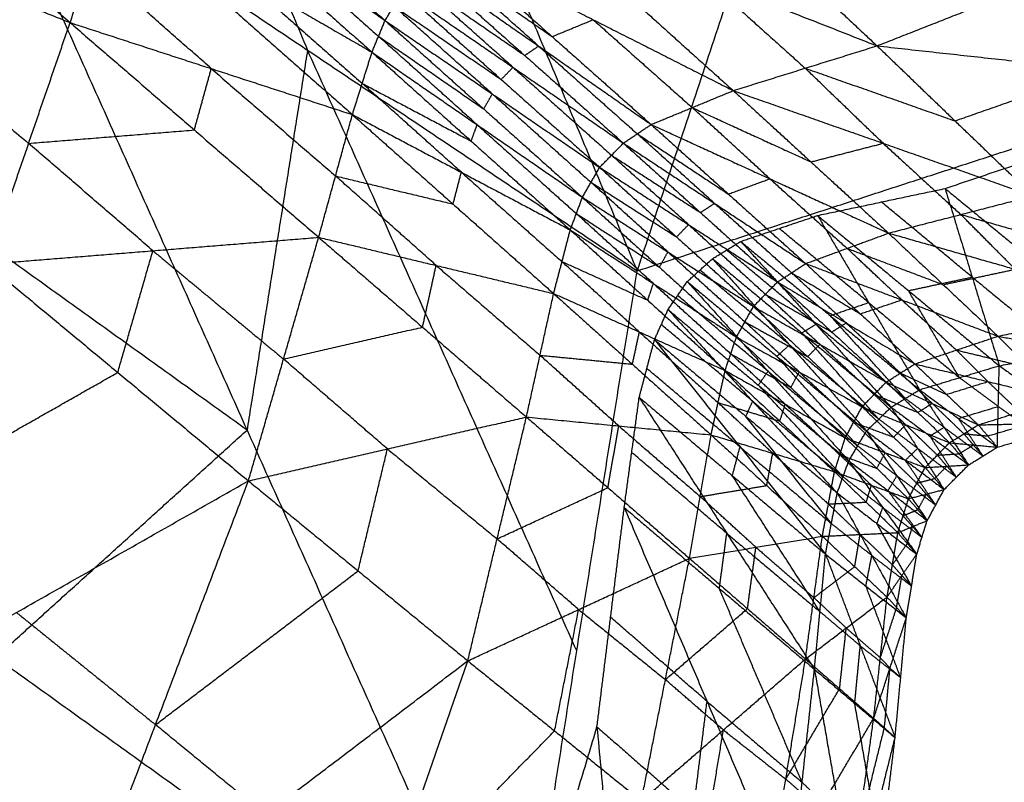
# Model space of a CAD drawing. Header units: millimetres. Extents: x -106 to 110, y -96 to 120.
# Tile 638 of 656: x 81.21 to 82.67, y -57.43 to -56.29. Entities that reach past the tile are written whole.
import ezdxf

# ---------------------------------------------------------------- set-up
doc = ezdxf.new("R2010")
doc.units = ezdxf.units.MM
doc.header["$MEASUREMENT"] = 0
doc.layers.add('Default', color=7, linetype='Continuous', true_color=0x000000)

msp = doc.modelspace()

# ---------------------------------------------------------------- linework, layer by layer
at = {"layer": 'Default'}
for points in [[(81.4567, -55.0645, 10.5381), (81.7917, -55.8657, 11.6171), (82.1266, -56.6668, 12.6961)], [(80.3951, -55.5309, 13.6493), (80.84, -55.9146, 13.741), (81.2849, -56.2982, 13.8326)], [(81.3023, -55.5378, 11.2684), (81.4698, -55.9384, 11.8079), (81.6373, -56.339, 12.3474)], [(82.1266, -56.6668, 12.6961), (82.3005, -56.1441, 11.8864), (82.4744, -55.6213, 11.0768)], [(82.4744, -55.6213, 11.0768), (82.8529, -55.9643, 11.4569), (83.2313, -56.3073, 11.837)], [(80.2327, -55.8738, 13.6708), (80.7588, -56.086, 13.7517), (81.2849, -56.2982, 13.8326)], [(81.4001, -55.9829, 13.8633), (81.5762, -56.139, 13.8646), (81.7524, -56.2952, 13.866)], [(81.1479, -56.0111, 11.9987), (81.5475, -56.9032, 11.9248), (81.9471, -57.7952, 11.851)], [(81.1479, -56.0111, 11.9987), (81.6373, -56.339, 12.3474), (82.1266, -56.6668, 12.6961)], [(81.3791, -56.0281, 13.8573), (81.556, -56.1851, 13.8569), (81.733, -56.3421, 13.8564)], [(81.3791, -56.0281, 13.8573), (81.5657, -56.1616, 13.8617), (81.7524, -56.2952, 13.866)], [(82.1839, -56.0534, 13.8178), (82.3332, -56.193, 13.771), (82.4826, -56.3327, 13.7242)], [(80.7588, -56.086, 13.7517), (80.9911, -56.2817, 13.7892), (81.2234, -56.4775, 13.8266)], [(81.2849, -56.2982, 13.8326), (81.3151, -56.2084, 13.8396), (81.3454, -56.1185, 13.8465)], [(81.3454, -56.1185, 13.8465), (81.5247, -56.2767, 13.842), (81.7039, -56.4348, 13.8374)], [(81.3454, -56.1185, 13.8465), (81.5392, -56.2303, 13.8514), (81.733, -56.3421, 13.8564)], [(81.9733, -56.1326, 13.8525), (82.1212, -56.2659, 13.817), (82.2692, -56.3992, 13.7816)], [(81.9733, -56.1326, 13.8525), (82.2279, -56.2326, 13.7884), (82.4826, -56.3327, 13.7242)], [(81.5657, -56.1616, 13.8617), (81.6542, -56.2401, 13.8614), (81.7427, -56.3186, 13.8612)], [(82.4826, -56.3327, 13.7242), (82.6948, -56.2492, 13.6763), (82.9071, -56.1657, 13.6284)], [(81.8534, -56.1885, 13.8702), (82.0004, -56.319, 13.8404), (82.1473, -56.4495, 13.8107)], [(81.8534, -56.1885, 13.8702), (82.0613, -56.2939, 13.8259), (82.2692, -56.3992, 13.7816)], [(81.8333, -56.2025, 13.8718), (81.9168, -56.2608, 13.8561), (82.0004, -56.319, 13.8404)], [(81.9803, -56.333, 13.842), (81.9068, -56.2678, 13.8569), (81.8333, -56.2025, 13.8718)], [(81.4944, -56.3665, 13.835), (81.4048, -56.2875, 13.8373), (81.3151, -56.2084, 13.8396)], [(81.8132, -56.2166, 13.8734), (81.9597, -56.3469, 13.8449), (82.1061, -56.4772, 13.8164)], [(81.8132, -56.2166, 13.8734), (81.9803, -56.333, 13.842), (82.1473, -56.4495, 13.8107)], [(81.5392, -56.2303, 13.8514), (81.6288, -56.3094, 13.8492), (81.7185, -56.3885, 13.8469)], [(81.7959, -56.2343, 13.873), (81.8778, -56.2906, 13.8589), (81.9597, -56.3469, 13.8449)], [(81.9423, -56.3646, 13.8444), (81.8691, -56.2994, 13.8587), (81.7959, -56.2343, 13.873)], [(82.2279, -56.2326, 13.7884), (82.3019, -56.2993, 13.7706), (82.3759, -56.3659, 13.7529)], [(81.7524, -56.2952, 13.866), (81.7654, -56.2736, 13.8692), (81.7785, -56.252, 13.8725)], [(81.7785, -56.252, 13.8725), (81.9247, -56.3826, 13.8442), (82.0709, -56.5131, 13.8159)], [(81.7785, -56.252, 13.8725), (81.9423, -56.3646, 13.8444), (82.1061, -56.4772, 13.8164)], [(81.7654, -56.2736, 13.8692), (81.8451, -56.3281, 13.8567), (81.9247, -56.3826, 13.8442)], [(81.9116, -56.4041, 13.8409), (81.8385, -56.3389, 13.8551), (81.7654, -56.2736, 13.8692)], [(81.1619, -56.6567, 13.8205), (81.2234, -56.4775, 13.8266), (81.2849, -56.2982, 13.8326)], [(81.2849, -56.2982, 13.8326), (81.4693, -56.4576, 13.8204), (81.6538, -56.617, 13.8082)], [(81.2849, -56.2982, 13.8326), (81.4944, -56.3665, 13.835), (81.7039, -56.4348, 13.8374)], [(81.733, -56.3421, 13.8564), (81.7427, -56.3186, 13.8612), (81.7524, -56.2952, 13.866)], [(81.7524, -56.2952, 13.866), (81.8988, -56.4264, 13.8366), (82.0453, -56.5576, 13.8073)], [(81.7524, -56.2952, 13.866), (81.9116, -56.4041, 13.8409), (82.0709, -56.5131, 13.8159)], [(82.0004, -56.319, 13.8404), (82.0308, -56.3064, 13.8332), (82.0613, -56.2939, 13.8259)], [(82.0613, -56.2939, 13.8259), (82.1348, -56.3591, 13.811), (82.2083, -56.4244, 13.7961)], [(82.1266, -56.6668, 12.6961), (82.679, -56.4871, 12.2666), (83.2313, -56.3073, 11.837)], [(81.7427, -56.3186, 13.8612), (81.8207, -56.3725, 13.8489), (81.8988, -56.4264, 13.8366)], [(81.8891, -56.4499, 13.8318), (81.8159, -56.3842, 13.8465), (81.7427, -56.3186, 13.8612)], [(81.9597, -56.3469, 13.8449), (81.97, -56.34, 13.8435), (81.9803, -56.333, 13.842)], [(81.9803, -56.333, 13.842), (82.0535, -56.3982, 13.8278), (82.1267, -56.4633, 13.8135)], [(82.2692, -56.3992, 13.7816), (82.3759, -56.3659, 13.7529), (82.4826, -56.3327, 13.7242)], [(82.4826, -56.3327, 13.7242), (82.5983, -56.4441, 13.6516), (82.7141, -56.5555, 13.5791)], [(82.4826, -56.3327, 13.7242), (82.8123, -56.369, 13.5826), (83.1421, -56.4054, 13.4411)], [(81.5475, -56.9032, 11.9248), (81.1614, -56.6259, 11.6504), (80.7752, -56.3487, 11.3759)], [(81.6373, -56.339, 12.3474), (81.5924, -56.6211, 12.1361), (81.5475, -56.9032, 11.9248)], [(82.0369, -57.231, 12.2736), (81.8371, -56.785, 12.3105), (81.6373, -56.339, 12.3474)], [(81.7039, -56.4348, 13.8374), (81.7185, -56.3885, 13.8469), (81.733, -56.3421, 13.8564)], [(81.733, -56.3421, 13.8564), (81.8801, -56.4741, 13.8252), (82.0273, -56.606, 13.7939)], [(81.733, -56.3421, 13.8564), (81.8891, -56.4499, 13.8318), (82.0453, -56.5576, 13.8073)], [(81.4693, -56.4576, 13.8204), (81.4819, -56.4121, 13.8277), (81.4944, -56.3665, 13.835)], [(81.4944, -56.3665, 13.835), (81.5866, -56.4462, 13.8289), (81.6789, -56.5259, 13.8228)], [(81.9247, -56.3826, 13.8442), (81.9335, -56.3736, 13.8443), (81.9423, -56.3646, 13.8444)], [(81.9423, -56.3646, 13.8444), (82.0154, -56.4299, 13.8303), (82.0885, -56.4951, 13.8161)], [(82.3759, -56.3659, 13.7529), (82.4871, -56.405, 13.7022), (82.5983, -56.4441, 13.6516)], [(82.4916, -56.4774, 13.6803), (82.4338, -56.4217, 13.7166), (82.3759, -56.3659, 13.7529)], [(82.5983, -56.4441, 13.6516), (82.7053, -56.4066, 13.6171), (82.8123, -56.369, 13.5826)], [(81.7185, -56.3885, 13.8469), (81.7993, -56.4313, 13.836), (81.8801, -56.4741, 13.8252)], [(81.8656, -56.5204, 13.8157), (81.792, -56.4544, 13.8313), (81.7185, -56.3885, 13.8469)], [(81.8988, -56.4264, 13.8366), (81.9052, -56.4153, 13.8388), (81.9116, -56.4041, 13.8409)], [(81.9116, -56.4041, 13.8409), (81.9849, -56.4697, 13.8263), (82.0581, -56.5354, 13.8116)], [(82.1473, -56.4495, 13.8107), (82.2083, -56.4244, 13.7961), (82.2692, -56.3992, 13.7816)], [(82.2692, -56.3992, 13.7816), (82.3845, -56.505, 13.7208), (82.4997, -56.6108, 13.6601)], [(82.2692, -56.3992, 13.7816), (82.4916, -56.4774, 13.6803), (82.7141, -56.5555, 13.5791)], [(82.2083, -56.4244, 13.7961), (82.2964, -56.4647, 13.7585), (82.3845, -56.505, 13.7208)], [(82.3235, -56.5301, 13.7354), (82.2659, -56.4772, 13.7657), (82.2083, -56.4244, 13.7961)], [(82.5836, -56.5445, 12.3183), (82.7786, -56.4788, 12.1685), (82.9737, -56.413, 12.0188)], [(81.6538, -56.617, 13.8082), (81.6789, -56.5259, 13.8228), (81.7039, -56.4348, 13.8374)], [(81.7039, -56.4348, 13.8374), (81.8533, -56.5676, 13.8018), (82.0026, -56.7005, 13.7662)], [(81.7039, -56.4348, 13.8374), (81.8656, -56.5204, 13.8157), (82.0273, -56.606, 13.7939)], [(81.8801, -56.4741, 13.8252), (81.8846, -56.462, 13.8285), (81.8891, -56.4499, 13.8318)], [(81.8891, -56.4499, 13.8318), (81.9627, -56.5158, 13.8162), (82.0363, -56.5818, 13.8006)], [(82.1061, -56.4772, 13.8164), (82.1267, -56.4633, 13.8135), (82.1473, -56.4495, 13.8107)], [(82.1473, -56.4495, 13.8107), (82.262, -56.5528, 13.7559), (82.3767, -56.656, 13.7011)], [(82.1473, -56.4495, 13.8107), (82.3235, -56.5301, 13.7354), (82.4997, -56.6108, 13.6601)], [(81.2234, -56.4775, 13.8266), (81.3464, -56.4676, 13.8235), (81.4693, -56.4576, 13.8204)], [(82.1267, -56.4633, 13.8135), (82.1944, -56.508, 13.7847), (82.262, -56.5528, 13.7559)], [(82.2414, -56.5666, 13.7587), (82.1841, -56.515, 13.7861), (82.1267, -56.4633, 13.8135)], [(81.4078, -56.6369, 13.8144), (81.3156, -56.5572, 13.8205), (81.2234, -56.4775, 13.8266)], [(82.0709, -56.5131, 13.8159), (82.0885, -56.4951, 13.8161), (82.1061, -56.4772, 13.8164)], [(82.1061, -56.4772, 13.8164), (82.2205, -56.5802, 13.7629), (82.3348, -56.6833, 13.7095)], [(82.1061, -56.4772, 13.8164), (82.2414, -56.5666, 13.7587), (82.3767, -56.656, 13.7011)], [(82.3845, -56.505, 13.7208), (82.4381, -56.4912, 13.7006), (82.4916, -56.4774, 13.6803)], [(82.4916, -56.4774, 13.6803), (82.5493, -56.5302, 13.6499), (82.6069, -56.5831, 13.6196)], [(82.0885, -56.4951, 13.8161), (82.1545, -56.5377, 13.7895), (82.2205, -56.5802, 13.7629)], [(82.2029, -56.5982, 13.7627), (82.1457, -56.5467, 13.7894), (82.0885, -56.4951, 13.8161)], [(81.6789, -56.5259, 13.8228), (81.7661, -56.5468, 13.8123), (81.8533, -56.5676, 13.8018)], [(81.8282, -56.6587, 13.7872), (81.7536, -56.5923, 13.805), (81.6789, -56.5259, 13.8228)], [(81.8533, -56.5676, 13.8018), (81.8595, -56.544, 13.8087), (81.8656, -56.5204, 13.8157)], [(81.8656, -56.5204, 13.8157), (81.9403, -56.5868, 13.7979), (82.015, -56.6532, 13.78)], [(82.0453, -56.5576, 13.8073), (82.0581, -56.5354, 13.8116), (82.0709, -56.5131, 13.8159)], [(82.0709, -56.5131, 13.8159), (82.185, -56.6164, 13.7628), (82.2991, -56.7197, 13.7096)], [(82.0709, -56.5131, 13.8159), (82.2029, -56.5982, 13.7627), (82.3348, -56.6833, 13.7095)], [(82.0581, -56.5354, 13.8116), (82.1216, -56.5759, 13.7872), (82.185, -56.6164, 13.7628)], [(82.1722, -56.6387, 13.7585), (82.1151, -56.587, 13.785), (82.0581, -56.5354, 13.8116)], [(82.262, -56.5528, 13.7559), (82.2928, -56.5414, 13.7456), (82.3235, -56.5301, 13.7354)], [(82.3235, -56.5301, 13.7354), (82.3809, -56.5818, 13.708), (82.4382, -56.6334, 13.6806)], [(82.3944, -56.5846, 12.4845), (82.489, -56.5645, 12.4014), (82.5836, -56.5445, 12.3183)], [(82.4997, -56.6108, 13.6601), (82.6069, -56.5831, 13.6196), (82.7141, -56.5555, 13.5791)], [(82.5836, -56.5445, 12.3183), (82.6238, -56.676, 12.5515), (82.664, -56.8076, 12.7848)], [(82.5836, -56.5445, 12.3183), (82.7236, -56.6595, 12.4708), (82.8635, -56.7744, 12.6233)], [(82.0273, -56.606, 13.7939), (82.0363, -56.5818, 13.8006), (82.0453, -56.5576, 13.8073)], [(82.0453, -56.5576, 13.8073), (82.1596, -56.6614, 13.7532), (82.2739, -56.7652, 13.6991)], [(82.0453, -56.5576, 13.8073), (82.1722, -56.6387, 13.7585), (82.2991, -56.7197, 13.7096)], [(82.2205, -56.5802, 13.7629), (82.2309, -56.5734, 13.7608), (82.2414, -56.5666, 13.7587)], [(82.2414, -56.5666, 13.7587), (82.2986, -56.6181, 13.732), (82.3557, -56.6697, 13.7053)], [(82.6238, -56.676, 12.5515), (82.5564, -56.6203, 12.4765), (82.489, -56.5645, 12.4014)], [(82.0363, -56.5818, 13.8006), (82.0979, -56.6216, 13.7769), (82.1596, -56.6614, 13.7532)], [(82.1506, -56.6856, 13.7465), (82.0934, -56.6337, 13.7736), (82.0363, -56.5818, 13.8006)], [(82.2802, -56.6231, 12.5717), (82.3373, -56.6038, 12.5281), (82.3944, -56.5846, 12.4845)], [(82.3944, -56.5846, 12.4845), (82.4701, -56.7139, 12.6762), (82.5457, -56.8433, 12.8678)], [(82.3944, -56.5846, 12.4845), (82.5292, -56.6961, 12.6346), (82.664, -56.8076, 12.7848)], [(82.6069, -56.5831, 13.6196), (82.7009, -56.61, 13.5542), (82.7949, -56.6368, 13.4888)], [(82.6877, -56.6644, 13.5293), (82.6473, -56.6238, 13.5745), (82.6069, -56.5831, 13.6196)], [(82.185, -56.6164, 13.7628), (82.1939, -56.6073, 13.7627), (82.2029, -56.5982, 13.7627)], [(82.2029, -56.5982, 13.7627), (82.2599, -56.6498, 13.7361), (82.317, -56.7015, 13.7096)], [(82.0026, -56.7005, 13.7662), (82.015, -56.6532, 13.78), (82.0273, -56.606, 13.7939)], [(82.0273, -56.606, 13.7939), (82.1422, -56.7104, 13.738), (82.2571, -56.8147, 13.6822)], [(82.0273, -56.606, 13.7939), (82.1506, -56.6856, 13.7465), (82.2739, -56.7652, 13.6991)], [(82.4701, -56.7139, 12.6762), (82.4037, -56.6589, 12.6021), (82.3373, -56.6038, 12.5281)], [(82.3767, -56.656, 13.7011), (82.4382, -56.6334, 13.6806), (82.4997, -56.6108, 13.6601)], [(82.4997, -56.6108, 13.6601), (82.5809, -56.6873, 13.5813), (82.662, -56.7639, 13.5025)], [(82.4997, -56.6108, 13.6601), (82.6877, -56.6644, 13.5293), (82.8757, -56.7181, 13.3986)], [(81.1619, -56.6567, 13.8205), (81.4078, -56.6369, 13.8144), (81.6538, -56.617, 13.8082)], [(81.5496, -56.9786, 13.7692), (81.6017, -56.7978, 13.7887), (81.6538, -56.617, 13.8082)], [(81.6538, -56.617, 13.8082), (81.808, -56.7504, 13.7639), (81.9622, -56.8838, 13.7196)], [(81.6538, -56.617, 13.8082), (81.8282, -56.6587, 13.7872), (82.0026, -56.7005, 13.7662)], [(82.2384, -56.6487, 12.5931), (82.2593, -56.6359, 12.5824), (82.2802, -56.6231, 12.5717)], [(82.2802, -56.6231, 12.5717), (82.3919, -56.7461, 12.7292), (82.5035, -56.8692, 12.8868)], [(82.2802, -56.6231, 12.5717), (82.413, -56.7332, 12.7198), (82.5457, -56.8433, 12.8678)], [(81.3557, -56.8176, 13.7949), (81.3818, -56.7273, 13.8046), (81.4078, -56.6369, 13.8144)], [(81.4078, -56.6369, 13.8144), (81.5048, -56.7173, 13.8016), (81.6017, -56.7978, 13.7887)], [(82.1596, -56.6614, 13.7532), (82.1659, -56.65, 13.7558), (82.1722, -56.6387, 13.7585)], [(82.1722, -56.6387, 13.7585), (82.2294, -56.6906, 13.7314), (82.2865, -56.7425, 13.7044)], [(82.3919, -56.7461, 12.7292), (82.3256, -56.691, 12.6558), (82.2593, -56.6359, 12.5824)], [(82.4382, -56.6334, 13.6806), (82.5096, -56.6603, 13.6309), (82.5809, -56.6873, 13.5813)], [(82.5194, -56.7099, 13.6018), (82.4788, -56.6717, 13.6412), (82.4382, -56.6334, 13.6806)], [(81.1619, -56.6567, 13.8205), (81.3557, -56.8176, 13.7949), (81.5496, -56.9786, 13.7692)], [(81.808, -56.7504, 13.7639), (81.8181, -56.7046, 13.7756), (81.8282, -56.6587, 13.7872)], [(81.8282, -56.6587, 13.7872), (81.9053, -56.7254, 13.765), (81.9824, -56.7921, 13.7429)], [(82.015, -56.6532, 13.78), (82.0786, -56.6818, 13.759), (82.1422, -56.7104, 13.738)], [(82.1299, -56.7576, 13.7242), (82.0724, -56.7054, 13.7521), (82.015, -56.6532, 13.78)], [(82.2009, -56.6827, 12.6021), (82.2197, -56.6657, 12.5976), (82.2384, -56.6487, 12.5931)], [(82.2384, -56.6487, 12.5931), (82.3527, -56.7766, 12.7428), (82.4669, -56.9046, 12.8925)], [(82.2384, -56.6487, 12.5931), (82.371, -56.7589, 12.7399), (82.5035, -56.8692, 12.8868)], [(82.3348, -56.6833, 13.7095), (82.3557, -56.6697, 13.7053), (82.3767, -56.656, 13.7011)], [(82.3767, -56.656, 13.7011), (82.4577, -56.7305, 13.6282), (82.5387, -56.805, 13.5552)], [(82.3767, -56.656, 13.7011), (82.5194, -56.7099, 13.6018), (82.662, -56.7639, 13.5025)], [(81.9471, -57.7952, 11.851), (82.0369, -57.231, 12.2736), (82.1266, -56.6668, 12.6961)], [(82.3527, -56.7766, 12.7428), (82.2862, -56.7212, 12.6702), (82.2197, -56.6657, 12.5976)], [(82.3557, -56.6697, 13.7053), (82.4067, -56.7001, 13.6667), (82.4577, -56.7305, 13.6282)], [(82.4367, -56.7441, 13.6323), (82.3962, -56.7069, 13.6688), (82.3557, -56.6697, 13.7053)], [(82.5809, -56.6873, 13.5813), (82.6343, -56.6759, 13.5553), (82.6877, -56.6644, 13.5293)], [(80.4024, -56.6862, 10.753), (81.0616, -57.5177, 11.1652), (81.7208, -58.3491, 11.5774)], [(80.4024, -56.6862, 10.753), (81.1748, -57.2407, 11.302), (81.9471, -57.7952, 11.851)], [(82.1422, -56.7104, 13.738), (82.1464, -56.698, 13.7423), (82.1506, -56.6856, 13.7465)], [(82.1506, -56.6856, 13.7465), (82.2081, -56.7378, 13.7186), (82.2655, -56.79, 13.6906)], [(82.1724, -56.7243, 12.5947), (82.1866, -56.7035, 12.5984), (82.2009, -56.6827, 12.6021)], [(82.2009, -56.6827, 12.6021), (82.3208, -56.8158, 12.7416), (82.4407, -56.9489, 12.8811)], [(82.2009, -56.6827, 12.6021), (82.3339, -56.7937, 12.7473), (82.4669, -56.9046, 12.8925)], [(82.2991, -56.7197, 13.7096), (82.317, -56.7015, 13.7096), (82.3348, -56.6833, 13.7095)], [(82.3348, -56.6833, 13.7095), (82.4156, -56.7576, 13.6378), (82.4963, -56.8319, 13.5662)], [(82.3348, -56.6833, 13.7095), (82.4367, -56.7441, 13.6323), (82.5387, -56.805, 13.5552)], [(82.5292, -56.6961, 12.6346), (82.5765, -56.6861, 12.5931), (82.6238, -56.676, 12.5515)], [(82.6238, -56.676, 12.5515), (82.6938, -56.7335, 12.6278), (82.7638, -56.791, 12.704)], [(81.9622, -56.8838, 13.7196), (81.9824, -56.7921, 13.7429), (82.0026, -56.7005, 13.7662)], [(82.0026, -56.7005, 13.7662), (82.1194, -56.8054, 13.7059), (82.2362, -56.9103, 13.6456)], [(82.0026, -56.7005, 13.7662), (82.1299, -56.7576, 13.7242), (82.2571, -56.8147, 13.6822)], [(82.317, -56.7015, 13.7096), (82.3663, -56.7295, 13.6737), (82.4156, -56.7576, 13.6378)], [(82.3977, -56.7758, 13.6379), (82.3573, -56.7387, 13.6737), (82.317, -56.7015, 13.7096)], [(82.6049, -56.8254, 12.8263), (82.567, -56.7608, 12.7305), (82.5292, -56.6961, 12.6346)], [(82.3208, -56.8158, 12.7416), (82.2537, -56.7596, 12.67), (82.1866, -56.7035, 12.5984)], [(82.413, -56.7332, 12.7198), (82.4415, -56.7236, 12.698), (82.4701, -56.7139, 12.6762)], [(82.4577, -56.7305, 13.6282), (82.4885, -56.7202, 13.615), (82.5194, -56.7099, 13.6018)], [(82.4701, -56.7139, 12.6762), (82.5375, -56.7697, 12.7512), (82.6049, -56.8254, 12.8263)], [(82.5194, -56.7099, 13.6018), (82.5599, -56.7472, 13.5653), (82.6004, -56.7844, 13.5288)], [(82.1523, -56.7689, 12.5754), (82.1623, -56.7466, 12.585), (82.1724, -56.7243, 12.5947)], [(82.1724, -56.7243, 12.5947), (82.2979, -56.8604, 12.7263), (82.4235, -56.9966, 12.858)], [(82.1724, -56.7243, 12.5947), (82.3065, -56.8366, 12.7379), (82.4407, -56.9489, 12.8811)], [(82.2739, -56.7652, 13.6991), (82.2865, -56.7425, 13.7044), (82.2991, -56.7197, 13.7096)], [(82.2991, -56.7197, 13.7096), (82.3797, -56.7942, 13.6384), (82.4604, -56.8686, 13.5671)], [(82.2991, -56.7197, 13.7096), (82.3977, -56.7758, 13.6379), (82.4963, -56.8319, 13.5662)], [(82.662, -56.7639, 13.5025), (82.7689, -56.741, 13.4506), (82.8757, -56.7181, 13.3986)], [(82.2865, -56.7425, 13.7044), (82.3331, -56.7683, 13.6714), (82.3797, -56.7942, 13.6384)], [(82.3671, -56.8169, 13.6331), (82.3268, -56.7797, 13.6687), (82.2865, -56.7425, 13.7044)], [(82.371, -56.7589, 12.7399), (82.3814, -56.7525, 12.7346), (82.3919, -56.7461, 12.7292)], [(82.3919, -56.7461, 12.7292), (82.4583, -56.8012, 12.8033), (82.5246, -56.8562, 12.8773)], [(82.5246, -56.8562, 12.8773), (82.4688, -56.7947, 12.7985), (82.413, -56.7332, 12.7198)], [(82.4156, -56.7576, 13.6378), (82.4261, -56.7509, 13.6351), (82.4367, -56.7441, 13.6323)], [(82.4367, -56.7441, 13.6323), (82.4771, -56.7813, 13.5965), (82.5175, -56.8185, 13.5607)], [(81.6017, -56.7978, 13.7887), (81.7048, -56.7741, 13.7763), (81.808, -56.7504, 13.7639)], [(82.1194, -56.8054, 13.7059), (82.1247, -56.7815, 13.715), (82.1299, -56.7576, 13.7242)], [(82.1299, -56.7576, 13.7242), (82.1883, -56.8101, 13.694), (82.2467, -56.8625, 13.6639)], [(82.2979, -56.8604, 12.7263), (82.2301, -56.8035, 12.6557), (82.1623, -56.7466, 12.585)], [(82.4852, -56.8869, 12.8896), (82.4281, -56.8229, 12.8148), (82.371, -56.7589, 12.7399)], [(82.1296, -56.8546, 12.5213), (82.1409, -56.8118, 12.5483), (82.1523, -56.7689, 12.5754)], [(82.1523, -56.7689, 12.5754), (82.2792, -56.9282, 12.6875), (82.4061, -57.0874, 12.7997)], [(82.1523, -56.7689, 12.5754), (82.2879, -56.8828, 12.7167), (82.4235, -56.9966, 12.858)], [(82.2571, -56.8147, 13.6822), (82.2655, -56.79, 13.6906), (82.2739, -56.7652, 13.6991)], [(82.2739, -56.7652, 13.6991), (82.3547, -56.84, 13.6271), (82.4354, -56.9148, 13.5551)], [(82.2739, -56.7652, 13.6991), (82.3671, -56.8169, 13.6331), (82.4604, -56.8686, 13.5671)], [(82.5387, -56.805, 13.5552), (82.6004, -56.7844, 13.5288), (82.662, -56.7639, 13.5025)], [(82.662, -56.7639, 13.5025), (82.7089, -56.8106, 13.4131), (82.7557, -56.8573, 13.3237)], [(82.662, -56.7639, 13.5025), (82.8146, -56.7913, 13.3509), (82.9672, -56.8187, 13.1992)], [(82.664, -56.8076, 12.7848), (82.7638, -56.791, 12.704), (82.8635, -56.7744, 12.6233)], [(82.2655, -56.79, 13.6906), (82.3101, -56.815, 13.6589), (82.3547, -56.84, 13.6271)], [(82.3463, -56.8648, 13.6186), (82.3059, -56.8274, 13.6546), (82.2655, -56.79, 13.6906)], [(82.3339, -56.7937, 12.7473), (82.3433, -56.7852, 12.7451), (82.3527, -56.7766, 12.7428)], [(82.3527, -56.7766, 12.7428), (82.419, -56.8318, 12.8162), (82.4852, -56.8869, 12.8896)], [(82.3797, -56.7942, 13.6384), (82.3887, -56.785, 13.6381), (82.3977, -56.7758, 13.6379)], [(82.3977, -56.7758, 13.6379), (82.438, -56.813, 13.6023), (82.4783, -56.8503, 13.5666)], [(82.6004, -56.7844, 13.5288), (82.6546, -56.7975, 13.471), (82.7089, -56.8106, 13.4131)], [(82.6472, -56.8312, 13.4394), (82.6238, -56.8078, 13.4841), (82.6004, -56.7844, 13.5288)], [(81.7559, -56.9312, 13.7444), (81.6788, -56.8645, 13.7666), (81.6017, -56.7978, 13.7887)], [(81.9824, -56.7921, 13.7429), (82.0509, -56.7987, 13.7244), (82.1194, -56.8054, 13.7059)], [(82.0992, -56.897, 13.6826), (82.0408, -56.8446, 13.7128), (81.9824, -56.7921, 13.7429)], [(82.4538, -56.9267, 12.8868), (82.3939, -56.8602, 12.8171), (82.3339, -56.7937, 12.7473)], [(82.4963, -56.8319, 13.5662), (82.5175, -56.8185, 13.5607), (82.5387, -56.805, 13.5552)], [(82.5387, -56.805, 13.5552), (82.5857, -56.8502, 13.471), (82.6328, -56.8954, 13.3869)], [(82.5387, -56.805, 13.5552), (82.6472, -56.8312, 13.4394), (82.7557, -56.8573, 13.3237)], [(81.0116, -57.013, 13.8134), (81.1836, -56.9153, 13.8041), (81.3557, -56.8176, 13.7949)], [(82.2792, -56.9282, 12.6875), (82.21, -56.87, 12.6179), (82.1409, -56.8118, 12.5483)], [(82.2362, -56.9103, 13.6456), (82.2467, -56.8625, 13.6639), (82.2571, -56.8147, 13.6822)], [(82.2571, -56.8147, 13.6822), (82.3383, -56.8899, 13.6086), (82.4194, -56.965, 13.535)], [(82.2571, -56.8147, 13.6822), (82.3463, -56.8648, 13.6186), (82.4354, -56.9148, 13.5551)], [(82.3065, -56.8366, 12.7379), (82.3136, -56.8262, 12.7398), (82.3208, -56.8158, 12.7416)], [(82.3208, -56.8158, 12.7416), (82.3873, -56.8713, 12.8142), (82.4538, -56.9267, 12.8868)], [(82.3547, -56.84, 13.6271), (82.3609, -56.8285, 13.6301), (82.3671, -56.8169, 13.6331)], [(82.3671, -56.8169, 13.6331), (82.4075, -56.8543, 13.5971), (82.4479, -56.8917, 13.5611)], [(82.5175, -56.8185, 13.5607), (82.5516, -56.8343, 13.5159), (82.5857, -56.8502, 13.471)], [(82.5645, -56.8636, 13.4765), (82.541, -56.841, 13.5186), (82.5175, -56.8185, 13.5607)], [(82.5457, -56.8433, 12.8678), (82.6049, -56.8254, 12.8263), (82.664, -56.8076, 12.7848)], [(82.6611, -56.9286, 13.2094), (82.6626, -56.8681, 12.9971), (82.664, -56.8076, 12.7848)], [(82.664, -56.8076, 12.7848), (82.7235, -56.85, 12.9611), (82.7829, -56.8924, 13.1374)], [(82.4604, -56.8686, 13.5671), (82.4783, -56.8503, 13.5666), (82.4963, -56.8319, 13.5662)], [(82.4963, -56.8319, 13.5662), (82.5432, -56.877, 13.4832), (82.5901, -56.922, 13.4003)], [(82.4963, -56.8319, 13.5662), (82.5645, -56.8636, 13.4765), (82.6328, -56.8954, 13.3869)], [(82.5857, -56.8502, 13.471), (82.6165, -56.8407, 13.4552), (82.6472, -56.8312, 13.4394)], [(82.6626, -56.8681, 12.9971), (82.6337, -56.8467, 12.9117), (82.6049, -56.8254, 12.8263)], [(82.6472, -56.8312, 13.4394), (82.6707, -56.8538, 13.3973), (82.6942, -56.8763, 13.3553)], [(82.4321, -56.9727, 12.8695), (82.3693, -56.9046, 12.8037), (82.3065, -56.8366, 12.7379)], [(82.5035, -56.8692, 12.8868), (82.5246, -56.8562, 12.8773), (82.5457, -56.8433, 12.8678)], [(82.5457, -56.8433, 12.8678), (82.5821, -56.8991, 13.0464), (82.6185, -56.9549, 13.225)], [(82.5457, -56.8433, 12.8678), (82.6034, -56.8859, 13.0386), (82.6611, -56.9286, 13.2094)], [(82.1074, -57.0183, 12.3951), (82.1185, -56.9364, 12.4582), (82.1296, -56.8546, 12.5213)], [(82.1296, -56.8546, 12.5213), (82.2596, -57.0565, 12.5986), (82.3897, -57.2584, 12.6758)], [(82.1296, -56.8546, 12.5213), (82.2678, -56.971, 12.6605), (82.4061, -57.0874, 12.7997)], [(82.2467, -56.8625, 13.6639), (82.2925, -56.8762, 13.6362), (82.3383, -56.8899, 13.6086)], [(82.3278, -56.9376, 13.5903), (82.2872, -56.9001, 13.6271), (82.2467, -56.8625, 13.6639)], [(82.2879, -56.8828, 12.7167), (82.2929, -56.8716, 12.7215), (82.2979, -56.8604, 12.7263)], [(82.2979, -56.8604, 12.7263), (82.365, -56.9166, 12.7979), (82.4321, -56.9727, 12.8695)], [(82.4783, -56.8503, 13.5666), (82.5108, -56.8636, 13.5249), (82.5432, -56.877, 13.4832)], [(82.5253, -56.8953, 13.4837), (82.5018, -56.8728, 13.5252), (82.4783, -56.8503, 13.5666)], [(82.5821, -56.8991, 13.0464), (82.5534, -56.8777, 12.9618), (82.5246, -56.8562, 12.8773)], [(82.6328, -56.8954, 13.3869), (82.6942, -56.8763, 13.3553), (82.7557, -56.8573, 13.3237)], [(82.3383, -56.8899, 13.6086), (82.3423, -56.8773, 13.6136), (82.3463, -56.8648, 13.6186)], [(82.3463, -56.8648, 13.6186), (82.3868, -56.9023, 13.5818), (82.4274, -56.9399, 13.5451)], [(82.4354, -56.9148, 13.5551), (82.4479, -56.8917, 13.5611), (82.4604, -56.8686, 13.5671)], [(82.4604, -56.8686, 13.5671), (82.5072, -56.9137, 13.4847), (82.554, -56.9588, 13.4022)], [(82.4604, -56.8686, 13.5671), (82.5253, -56.8953, 13.4837), (82.5901, -56.922, 13.4003)], [(82.4669, -56.9046, 12.8925), (82.4852, -56.8869, 12.8896), (82.5035, -56.8692, 12.8868)], [(82.5035, -56.8692, 12.8868), (82.5429, -56.9303, 13.0574), (82.5822, -56.9915, 13.228)], [(82.5035, -56.8692, 12.8868), (82.561, -56.912, 13.0559), (82.6185, -56.9549, 13.225)], [(82.5432, -56.877, 13.4832), (82.5539, -56.8703, 13.4799), (82.5645, -56.8636, 13.4765)], [(82.5645, -56.8636, 13.4765), (82.588, -56.8862, 13.435), (82.6115, -56.9087, 13.3936)], [(82.6034, -56.8859, 13.0386), (82.633, -56.877, 13.0178), (82.6626, -56.8681, 12.9971)], [(82.6626, -56.8681, 12.9971), (82.6923, -56.8893, 13.0852), (82.722, -56.9105, 13.1734)], [(81.5496, -56.9786, 13.7692), (81.7559, -56.9312, 13.7444), (81.9622, -56.8838, 13.7196)], [(81.8752, -57.2458, 13.6493), (81.9187, -57.0648, 13.6845), (81.9622, -56.8838, 13.7196)], [(81.9622, -56.8838, 13.7196), (82.0832, -56.9887, 13.6504), (82.2042, -57.0936, 13.5811)], [(81.9622, -56.8838, 13.7196), (82.0992, -56.897, 13.6826), (82.2362, -56.9103, 13.6456)], [(82.4148, -57.042, 12.8288), (82.3514, -56.9624, 12.7727), (82.2879, -56.8828, 12.7167)], [(82.4479, -56.8917, 13.5611), (82.4775, -56.9027, 13.5229), (82.5072, -56.9137, 13.4847)], [(82.4947, -56.9368, 13.4787), (82.4713, -56.9142, 13.5199), (82.4479, -56.8917, 13.5611)], [(82.5429, -56.9303, 13.0574), (82.5141, -56.9086, 12.9735), (82.4852, -56.8869, 12.8896)], [(82.6398, -56.9417, 13.2172), (82.6216, -56.9138, 13.1279), (82.6034, -56.8859, 13.0386)], [(82.6328, -56.8954, 13.3869), (82.7078, -56.8939, 13.2621), (82.7829, -56.8924, 13.1374)], [(82.6611, -56.9286, 13.2094), (82.722, -56.9105, 13.1734), (82.7829, -56.8924, 13.1374)], [(81.1748, -57.2407, 11.302), (81.3612, -57.0719, 11.6134), (81.5475, -56.9032, 11.9248)], [(82.0832, -56.9887, 13.6504), (82.0912, -56.9429, 13.6665), (82.0992, -56.897, 13.6826)], [(82.0992, -56.897, 13.6826), (82.1597, -56.9495, 13.648), (82.2202, -57.0019, 13.6134)], [(82.4407, -56.9489, 12.8811), (82.4538, -56.9267, 12.8868), (82.4669, -56.9046, 12.8925)], [(82.4669, -56.9046, 12.8925), (82.512, -56.9711, 13.0537), (82.5571, -57.0376, 13.2148)], [(82.4669, -56.9046, 12.8925), (82.5246, -56.948, 13.0603), (82.5822, -56.9915, 13.228)], [(82.5072, -56.9137, 13.4847), (82.5162, -56.9045, 13.4842), (82.5253, -56.8953, 13.4837)], [(82.5253, -56.8953, 13.4837), (82.5487, -56.9178, 13.4425), (82.5721, -56.9404, 13.4013)], [(82.561, -56.912, 13.0559), (82.5716, -56.9056, 13.0511), (82.5821, -56.8991, 13.0464)], [(82.5821, -56.8991, 13.0464), (82.611, -56.9204, 13.1318), (82.6398, -56.9417, 13.2172)], [(82.5901, -56.922, 13.4003), (82.6115, -56.9087, 13.3936), (82.6328, -56.8954, 13.3869)], [(82.6328, -56.8954, 13.3869), (82.6469, -56.912, 13.2981), (82.6611, -56.9286, 13.2094)], [(82.6469, -56.912, 13.2981), (82.6774, -56.9029, 13.2801), (82.7078, -56.8939, 13.2621)], [(82.2042, -57.0936, 13.5811), (82.2202, -57.0019, 13.6134), (82.2362, -56.9103, 13.6456)], [(82.2362, -56.9103, 13.6456), (82.3188, -56.9856, 13.568), (82.4014, -57.0609, 13.4905)], [(82.2362, -56.9103, 13.6456), (82.3278, -56.9376, 13.5903), (82.4194, -56.965, 13.535)], [(82.4194, -56.965, 13.535), (82.4274, -56.9399, 13.5451), (82.4354, -56.9148, 13.5551)], [(82.4354, -56.9148, 13.5551), (82.4822, -56.96, 13.4722), (82.5291, -57.0052, 13.3893)], [(82.4354, -56.9148, 13.5551), (82.4947, -56.9368, 13.4787), (82.554, -56.9588, 13.4022)], [(82.6003, -56.9732, 13.2265), (82.5807, -56.9426, 13.1412), (82.561, -56.912, 13.0559)], [(82.6115, -56.9087, 13.3936), (82.6292, -56.9103, 13.3458), (82.6469, -56.912, 13.2981)], [(82.6256, -56.9253, 13.3048), (82.6185, -56.917, 13.3492), (82.6115, -56.9087, 13.3936)], [(81.7124, -57.1122, 13.7092), (81.7341, -57.0217, 13.7268), (81.7559, -56.9312, 13.7444)], [(81.7559, -56.9312, 13.7444), (81.8373, -56.998, 13.7144), (81.9187, -57.0648, 13.6845)], [(82.2596, -57.0565, 12.5986), (82.189, -56.9965, 12.5284), (82.1185, -56.9364, 12.4582)], [(82.2678, -56.971, 12.6605), (82.2735, -56.9496, 12.674), (82.2792, -56.9282, 12.6875)], [(82.2792, -56.9282, 12.6875), (82.347, -56.9851, 12.7582), (82.4148, -57.042, 12.8288)], [(82.512, -56.9711, 13.0537), (82.4829, -56.9489, 12.9702), (82.4538, -56.9267, 12.8868)], [(82.5246, -56.948, 13.0603), (82.5337, -56.9392, 13.0588), (82.5429, -56.9303, 13.0574)], [(82.5429, -56.9303, 13.0574), (82.5716, -56.9518, 13.1419), (82.6003, -56.9732, 13.2265)], [(82.554, -56.9588, 13.4022), (82.5721, -56.9404, 13.4013), (82.5901, -56.922, 13.4003)], [(82.5901, -56.922, 13.4003), (82.6043, -56.9385, 13.3126), (82.6185, -56.9549, 13.225)], [(82.5901, -56.922, 13.4003), (82.6256, -56.9253, 13.3048), (82.6611, -56.9286, 13.2094)], [(82.6043, -56.9385, 13.3126), (82.615, -56.9319, 13.3087), (82.6256, -56.9253, 13.3048)], [(82.6185, -56.9549, 13.225), (82.6398, -56.9417, 13.2172), (82.6611, -56.9286, 13.2094)], [(82.6256, -56.9253, 13.3048), (82.6327, -56.9335, 13.261), (82.6398, -56.9417, 13.2172)], [(82.3188, -56.9856, 13.568), (82.3233, -56.9616, 13.5792), (82.3278, -56.9376, 13.5903)], [(82.3278, -56.9376, 13.5903), (82.3691, -56.9753, 13.5515), (82.4104, -57.013, 13.5128)], [(82.4235, -56.9966, 12.858), (82.4321, -56.9727, 12.8695), (82.4407, -56.9489, 12.8811)], [(82.4274, -56.9399, 13.5451), (82.4548, -56.9499, 13.5086), (82.4822, -56.96, 13.4722)], [(82.4742, -56.9851, 13.4621), (82.4508, -56.9625, 13.5036), (82.4274, -56.9399, 13.5451)], [(82.4407, -56.9489, 12.8811), (82.4911, -57.0182, 13.0361), (82.5415, -57.0875, 13.1911)], [(82.4407, -56.9489, 12.8811), (82.4989, -56.9932, 13.048), (82.5571, -57.0376, 13.2148)], [(82.4822, -56.96, 13.4722), (82.4885, -56.9484, 13.4754), (82.4947, -56.9368, 13.4787)], [(82.4947, -56.9368, 13.4787), (82.5181, -56.9594, 13.4372), (82.5415, -56.982, 13.3958)], [(82.5696, -57.0145, 13.2214), (82.5471, -56.9813, 13.1408), (82.5246, -56.948, 13.0603)], [(82.5721, -56.9404, 13.4013), (82.5882, -56.9394, 13.3569), (82.6043, -56.9385, 13.3126)], [(82.5862, -56.9568, 13.3136), (82.5792, -56.9486, 13.3574), (82.5721, -56.9404, 13.4013)], [(82.4014, -57.0609, 13.4905), (82.4104, -57.013, 13.5128), (82.4194, -56.965, 13.535)], [(82.4194, -56.965, 13.535), (82.4665, -57.0102, 13.4509), (82.5135, -57.0555, 13.3669)], [(82.4194, -56.965, 13.535), (82.4742, -56.9851, 13.4621), (82.5291, -57.0052, 13.3893)], [(82.5291, -57.0052, 13.3893), (82.5415, -56.982, 13.3958), (82.554, -56.9588, 13.4022)], [(82.554, -56.9588, 13.4022), (82.5862, -56.9568, 13.3136), (82.6185, -56.9549, 13.225)], [(82.554, -56.9588, 13.4022), (82.5681, -56.9751, 13.3151), (82.5822, -56.9915, 13.228)], [(82.5681, -56.9751, 13.3151), (82.5772, -56.966, 13.3144), (82.5862, -56.9568, 13.3136)], [(82.5822, -56.9915, 13.228), (82.6003, -56.9732, 13.2265), (82.6185, -56.9549, 13.225)], [(82.5862, -56.9568, 13.3136), (82.5933, -56.965, 13.27), (82.6003, -56.9732, 13.2265)], [(80.8612, -57.3694, 13.8063), (81.2054, -57.174, 13.7877), (81.5496, -56.9786, 13.7692)], [(81.2739, -57.7028, 13.7105), (81.4117, -57.3407, 13.7398), (81.5496, -56.9786, 13.7692)], [(81.5496, -56.9786, 13.7692), (81.7124, -57.1122, 13.7092), (81.8752, -57.2458, 13.6493)], [(82.3979, -57.1729, 12.7377), (82.3328, -57.0719, 12.6991), (82.2678, -56.971, 12.6605)], [(82.4911, -57.0182, 13.0361), (82.4616, -56.9955, 12.9528), (82.4321, -56.9727, 12.8695)], [(82.4989, -56.9932, 13.048), (82.5054, -56.9822, 13.0508), (82.512, -56.9711, 13.0537)], [(82.512, -56.9711, 13.0537), (82.5408, -56.9928, 13.1375), (82.5696, -57.0145, 13.2214)], [(82.5415, -56.982, 13.3958), (82.5548, -56.9785, 13.3554), (82.5681, -56.9751, 13.3151)], [(81.9187, -57.0648, 13.6845), (82.0009, -57.0267, 13.6674), (82.0832, -56.9887, 13.6504)], [(82.2202, -57.0019, 13.6134), (82.2695, -56.9938, 13.5907), (82.3188, -56.9856, 13.568)], [(82.4665, -57.0102, 13.4509), (82.4704, -56.9977, 13.4565), (82.4742, -56.9851, 13.4621)], [(82.4742, -56.9851, 13.4621), (82.4978, -57.0077, 13.4201), (82.5213, -57.0303, 13.3781)], [(82.5493, -57.0626, 13.2029), (82.5241, -57.0279, 13.1255), (82.4989, -56.9932, 13.048)], [(82.5291, -57.0052, 13.3893), (82.5556, -56.9983, 13.3086), (82.5822, -56.9915, 13.228)], [(82.5556, -56.9983, 13.3086), (82.5486, -56.9901, 13.3522), (82.5415, -56.982, 13.3958)], [(82.5571, -57.0376, 13.2148), (82.5696, -57.0145, 13.2214), (82.5822, -56.9915, 13.228)], [(82.3028, -57.0772, 13.5358), (82.2615, -57.0396, 13.5746), (82.2202, -57.0019, 13.6134)], [(82.4061, -57.0874, 12.7997), (82.4148, -57.042, 12.8288), (82.4235, -56.9966, 12.858)], [(82.4235, -56.9966, 12.858), (82.4748, -57.0894, 12.9967), (82.526, -57.1821, 13.1354)], [(82.4235, -56.9966, 12.858), (82.4825, -57.0421, 13.0245), (82.5415, -57.0875, 13.1911)], [(82.5135, -57.0555, 13.3669), (82.5213, -57.0303, 13.3781), (82.5291, -57.0052, 13.3893)], [(82.5291, -57.0052, 13.3893), (82.5431, -57.0214, 13.302), (82.5571, -57.0376, 13.2148)], [(82.5431, -57.0214, 13.302), (82.5494, -57.0099, 13.3053), (82.5556, -56.9983, 13.3086)], [(82.5556, -56.9983, 13.3086), (82.5626, -57.0064, 13.265), (82.5696, -57.0145, 13.2214)], [(82.0669, -57.3439, 12.1396), (82.0872, -57.1811, 12.2673), (82.1074, -57.0183, 12.3951)], [(82.1074, -57.0183, 12.3951), (82.2303, -57.3062, 12.4178), (82.3532, -57.594, 12.4405)], [(82.1074, -57.0183, 12.3951), (82.2485, -57.1383, 12.5354), (82.3897, -57.2584, 12.6758)], [(82.4104, -57.013, 13.5128), (82.4384, -57.0116, 13.4818), (82.4665, -57.0102, 13.4509)], [(82.4575, -57.0582, 13.4287), (82.4339, -57.0356, 13.4707), (82.4104, -57.013, 13.5128)], [(82.4825, -57.0421, 13.0245), (82.4868, -57.0301, 13.0303), (82.4911, -57.0182, 13.0361)], [(82.4911, -57.0182, 13.0361), (82.5202, -57.0404, 13.1195), (82.5493, -57.0626, 13.2029)], [(82.5213, -57.0303, 13.3781), (82.5322, -57.0259, 13.34), (82.5431, -57.0214, 13.302)], [(82.5135, -57.0555, 13.3669), (82.5353, -57.0465, 13.2908), (82.5571, -57.0376, 13.2148)], [(82.5353, -57.0465, 13.2908), (82.5283, -57.0384, 13.3344), (82.5213, -57.0303, 13.3781)], [(82.5415, -57.0875, 13.1911), (82.5493, -57.0626, 13.2029), (82.5571, -57.0376, 13.2148)], [(82.4748, -57.0894, 12.9967), (82.4448, -57.0657, 12.9127), (82.4148, -57.042, 12.8288)], [(82.5338, -57.1348, 13.1632), (82.5081, -57.0885, 13.0939), (82.4825, -57.0421, 13.0245)], [(82.5275, -57.0715, 13.279), (82.5314, -57.059, 13.2849), (82.5353, -57.0465, 13.2908)], [(82.5353, -57.0465, 13.2908), (82.5423, -57.0546, 13.2469), (82.5493, -57.0626, 13.2029)], [(82.0397, -57.1697, 13.6152), (81.9792, -57.1173, 13.6498), (81.9187, -57.0648, 13.6845)], [(82.2042, -57.0936, 13.5811), (82.3028, -57.0772, 13.5358), (82.4014, -57.0609, 13.4905)], [(82.2485, -57.1383, 12.5354), (82.2541, -57.0974, 12.567), (82.2596, -57.0565, 12.5986)], [(82.2596, -57.0565, 12.5986), (82.3287, -57.1147, 12.6682), (82.3979, -57.1729, 12.7377)], [(82.3764, -57.2431, 13.4088), (82.3889, -57.152, 13.4496), (82.4014, -57.0609, 13.4905)], [(82.4014, -57.0609, 13.4905), (82.4575, -57.0582, 13.4287), (82.5135, -57.0555, 13.3669)], [(82.4014, -57.0609, 13.4905), (82.4494, -57.106, 13.4031), (82.4974, -57.1511, 13.3158)], [(82.4494, -57.106, 13.4031), (82.4534, -57.0821, 13.4159), (82.4575, -57.0582, 13.4287)], [(82.4575, -57.0582, 13.4287), (82.4814, -57.0807, 13.385), (82.5054, -57.1033, 13.3413)], [(82.4974, -57.1511, 13.3158), (82.5054, -57.1033, 13.3413), (82.5135, -57.0555, 13.3669)], [(82.5135, -57.0555, 13.3669), (82.5275, -57.0715, 13.279), (82.5415, -57.0875, 13.1911)], [(82.2903, -57.1683, 13.495), (82.2966, -57.1228, 13.5154), (82.3028, -57.0772, 13.5358)], [(82.3028, -57.0772, 13.5358), (82.3459, -57.1146, 13.4927), (82.3889, -57.152, 13.4496)], [(82.5054, -57.1033, 13.3413), (82.5165, -57.0874, 13.3101), (82.5275, -57.0715, 13.279)], [(81.8752, -57.2458, 13.6493), (82.0397, -57.1697, 13.6152), (82.2042, -57.0936, 13.5811)], [(82.1328, -57.4538, 13.4772), (82.1685, -57.2737, 13.5292), (82.2042, -57.0936, 13.5811)], [(82.2042, -57.0936, 13.5811), (82.2903, -57.1683, 13.495), (82.3764, -57.2431, 13.4088)], [(82.3897, -57.2584, 12.6758), (82.3979, -57.1729, 12.7377), (82.4061, -57.0874, 12.7997)], [(82.4061, -57.0874, 12.7997), (82.4577, -57.2236, 12.9127), (82.5094, -57.3597, 13.0258)], [(82.4061, -57.0874, 12.7997), (82.4661, -57.1348, 12.9675), (82.526, -57.1821, 13.1354)], [(82.4661, -57.1348, 12.9675), (82.4704, -57.1121, 12.9821), (82.4748, -57.0894, 12.9967)], [(82.4748, -57.0894, 12.9967), (82.5043, -57.1121, 13.0799), (82.5338, -57.1348, 13.1632)], [(82.4974, -57.1511, 13.3158), (82.5194, -57.1193, 13.2534), (82.5415, -57.0875, 13.1911)], [(82.526, -57.1821, 13.1354), (82.5338, -57.1348, 13.1632), (82.5415, -57.0875, 13.1911)], [(82.3889, -57.152, 13.4496), (82.4192, -57.129, 13.4264), (82.4494, -57.106, 13.4031)], [(82.5194, -57.1193, 13.2534), (82.5124, -57.1113, 13.2974), (82.5054, -57.1033, 13.3413)], [(81.4117, -57.3407, 13.7398), (81.5621, -57.2265, 13.7245), (81.7124, -57.1122, 13.7092)], [(82.5117, -57.1666, 13.2256), (82.5156, -57.143, 13.2395), (82.5194, -57.1193, 13.2534)], [(82.5194, -57.1193, 13.2534), (82.5266, -57.1271, 13.2083), (82.5338, -57.1348, 13.1632)], [(82.3714, -57.4262, 12.5582), (82.31, -57.2823, 12.5468), (82.2485, -57.1383, 12.5354)], [(82.5177, -57.2709, 13.0806), (82.4919, -57.2028, 13.024), (82.4661, -57.1348, 12.9675)], [(82.3764, -57.2431, 13.4088), (82.4369, -57.1971, 13.3623), (82.4974, -57.1511, 13.3158)], [(82.4369, -57.1971, 13.3623), (82.4129, -57.1746, 13.4059), (82.3889, -57.152, 13.4496)], [(82.4776, -57.3313, 13.2187), (82.4875, -57.2412, 13.2672), (82.4974, -57.1511, 13.3158)], [(82.4974, -57.1511, 13.3158), (82.5117, -57.1666, 13.2256), (82.526, -57.1821, 13.1354)], [(82.004, -57.3498, 13.5633), (82.0219, -57.2598, 13.5892), (82.0397, -57.1697, 13.6152)], [(82.0397, -57.1697, 13.6152), (82.1041, -57.2217, 13.5722), (82.1685, -57.2737, 13.5292)], [(82.1685, -57.2737, 13.5292), (82.2294, -57.221, 13.5121), (82.2903, -57.1683, 13.495)], [(82.4875, -57.2412, 13.2672), (82.4996, -57.2039, 13.2464), (82.5117, -57.1666, 13.2256)], [(81.2054, -57.174, 13.7877), (81.3086, -57.2573, 13.7638), (81.4117, -57.3407, 13.7398)], [(82.2303, -57.3062, 12.4178), (82.1587, -57.2436, 12.3426), (82.0872, -57.1811, 12.2673)], [(82.4577, -57.2236, 12.9127), (82.4278, -57.1982, 12.8252), (82.3979, -57.1729, 12.7377)], [(82.4776, -57.3313, 13.2187), (82.5018, -57.2567, 13.177), (82.526, -57.1821, 13.1354)], [(82.5094, -57.3597, 13.0258), (82.5177, -57.2709, 13.0806), (82.526, -57.1821, 13.1354)], [(82.427, -57.2872, 13.3137), (82.432, -57.2422, 13.338), (82.4369, -57.1971, 13.3623)], [(82.4369, -57.1971, 13.3623), (82.4622, -57.2192, 13.3147), (82.4875, -57.2412, 13.2672)], [(82.4495, -57.309, 12.8508), (82.4536, -57.2663, 12.8818), (82.4577, -57.2236, 12.9127)], [(82.4577, -57.2236, 12.9127), (82.4877, -57.2472, 12.9967), (82.5177, -57.2709, 13.0806)], [(82.1328, -57.4538, 13.4772), (82.2546, -57.3485, 13.443), (82.3764, -57.2431, 13.4088)], [(82.3179, -57.5998, 13.2713), (82.3472, -57.4215, 13.34), (82.3764, -57.2431, 13.4088)], [(82.3764, -57.2431, 13.4088), (82.427, -57.2872, 13.3137), (82.4776, -57.3313, 13.2187)], [(82.5018, -57.2567, 13.177), (82.4946, -57.249, 13.2221), (82.4875, -57.2412, 13.2672)], [(81.2739, -57.7028, 13.7105), (81.5746, -57.4743, 13.6799), (81.8752, -57.2458, 13.6493)], [(81.6218, -57.977, 13.5386), (81.7485, -57.6114, 13.594), (81.8752, -57.2458, 13.6493)], [(81.8752, -57.2458, 13.6493), (82.004, -57.3498, 13.5633), (82.1328, -57.4538, 13.4772)], [(82.4935, -57.3455, 13.1222), (82.4977, -57.3011, 13.1496), (82.5018, -57.2567, 13.177)], [(82.5018, -57.2567, 13.177), (82.5098, -57.2638, 13.1288), (82.5177, -57.2709, 13.0806)], [(82.3532, -57.594, 12.4405), (82.3714, -57.4262, 12.5582), (82.3897, -57.2584, 12.6758)], [(82.3897, -57.2584, 12.6758), (82.4289, -57.4824, 12.7527), (82.4681, -57.7064, 12.8296)], [(82.3897, -57.2584, 12.6758), (82.4495, -57.309, 12.8508), (82.5094, -57.3597, 13.0258)], [(82.2546, -57.3485, 13.443), (82.2115, -57.3111, 13.4861), (82.1685, -57.2737, 13.5292)], [(82.3472, -57.4215, 13.34), (82.3871, -57.3543, 13.3269), (82.427, -57.2872, 13.3137)], [(82.21, -57.4689, 12.29), (82.2202, -57.3875, 12.3539), (82.2303, -57.3062, 12.4178)], [(82.2303, -57.3062, 12.4178), (82.3009, -57.3662, 12.488), (82.3714, -57.4262, 12.5582)], [(82.4887, -57.533, 12.9277), (82.4691, -57.421, 12.8892), (82.4495, -57.309, 12.8508)], [(81.5746, -57.4743, 13.6799), (81.4931, -57.4075, 13.7099), (81.4117, -57.3407, 13.7398)], [(81.8604, -58.0325, 11.7235), (81.9636, -57.6882, 11.9315), (82.0669, -57.3439, 12.1396)], [(82.0669, -57.3439, 12.1396), (82.1109, -57.8228, 12.098), (82.155, -58.3017, 12.0564)], [(82.0669, -57.3439, 12.1396), (82.21, -57.4689, 12.29), (82.3532, -57.594, 12.4405)], [(82.3179, -57.5998, 13.2713), (82.3978, -57.4656, 13.245), (82.4776, -57.3313, 13.2187)], [(82.4292, -57.6833, 13.0499), (82.4534, -57.5073, 13.1343), (82.4776, -57.3313, 13.2187)], [(82.4534, -57.5073, 13.1343), (82.4734, -57.4264, 13.1283), (82.4935, -57.3455, 13.1222)], [(82.4776, -57.3313, 13.2187), (82.4935, -57.3455, 13.1222), (82.5094, -57.3597, 13.0258)], [(81.7485, -57.6114, 13.594), (81.8762, -57.4806, 13.5786), (82.004, -57.3498, 13.5633)], [(82.2253, -57.5268, 13.3743), (82.24, -57.4376, 13.4086), (82.2546, -57.3485, 13.443)], [(82.2546, -57.3485, 13.443), (82.3009, -57.385, 13.3915), (82.3472, -57.4215, 13.34)], [(82.4292, -57.6833, 13.0499), (82.4693, -57.5215, 13.0378), (82.5094, -57.3597, 13.0258)], [(82.4681, -57.7064, 12.8296), (82.4887, -57.533, 12.9277), (82.5094, -57.3597, 13.0258)], [(80.8612, -57.3694, 13.8063), (81.0676, -57.5361, 13.7584), (81.2739, -57.7028, 13.7105)], [(82.3978, -57.4656, 13.245), (82.3725, -57.4435, 13.2925), (82.3472, -57.4215, 13.34)], [(82.4289, -57.4824, 12.7527), (82.4001, -57.4543, 12.6554), (82.3714, -57.4262, 12.5582)]]:
    msp.add_open_spline(points, degree=2, dxfattribs=at)

doc.saveas('drawing.dxf')
